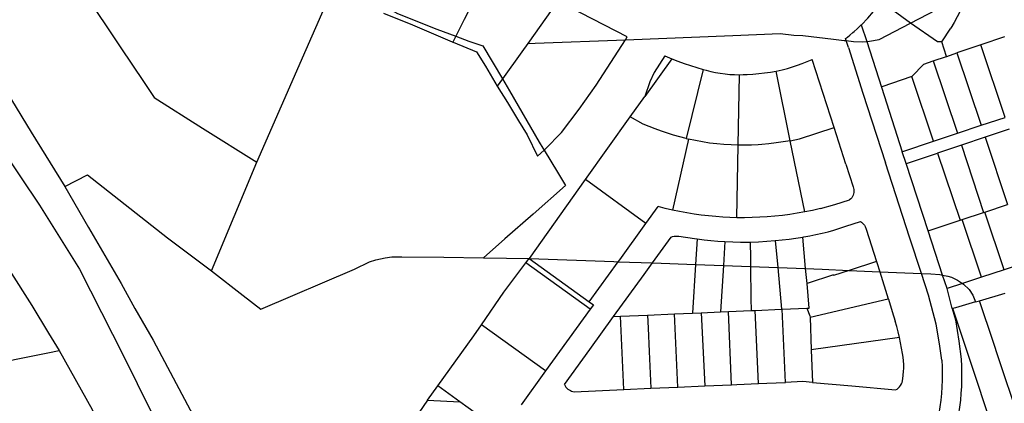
# Model space of a CAD drawing. Header units: inches. Extents: x 210911 to 224988, y 571697 to 586201.
# Tile 275 of 301: x 221613 to 221967, y 584890 to 585029. Entities that reach past the tile are written whole.
import ezdxf

# ---------------------------------------------------------------- set-up
doc = ezdxf.new("R2010")
doc.units = ezdxf.units.IN
doc.header["$MEASUREMENT"] = 0

msp = doc.modelspace()

# ---------------------------------------------------------------- linework, layer by layer
for points in [[(221782.627, 585047.363), (221773.101, 585028.704), (221770.033, 585022.621)], [(221593.155, 585027.017), (221625.562, 585036.134), (221636.106, 585038.832), (221649.583, 585018.476), (221657.758, 585006.364), (221661.654, 585000.529), (221678.979, 584989.523), (221698.563, 584977.349)], [(221698.563, 584977.349), (221716.201, 585017.899), (221725.338, 585038.701)], [(221933.571, 585027.346), (221952.219, 585037.109), (221953.825, 585038.061)], [(221954.192, 585037.901), (221953.315, 585035.777), (221952.379, 585033.679), (221951.384, 585031.608), (221950.33, 585029.566), (221949.219, 585027.555), (221948.052, 585025.576)], [(221745.078, 585033.056), (221749.15, 585030.761), (221763.215, 585025.146), (221770.033, 585022.621)], [(221806.714, 585035.207), (221795.944, 585019.974)], [(221831.009, 585021.377), (221831.682, 585022.428), (221806.714, 585035.207)], [(221915.837, 585026.678), (221915.863, 585026.702), (221918.181, 585029.13), (221920.197, 585031.473), (221921.977, 585033.819), (221922.883, 585035.096)], [(221933.571, 585027.346), (221922.883, 585035.096)], [(221744.007, 585030.956), (221754.481, 585026.685), (221761.18, 585023.908), (221768.808, 585020.552), (221768.959, 585020.492)], [(221593.155, 585027.017), (221610.296, 584999.751), (221617.389, 584988.08), (221629.509, 584968.5)], [(221910.413, 585021.047), (221910.187, 585021.756), (221910.854, 585022.239), (221911.72, 585022.964), (221912.86, 585023.918), (221913.325, 585024.307), (221914.417, 585025.337), (221915.333, 585026.202), (221915.837, 585026.678)], [(221915.837, 585026.678), (221917.862, 585020.719)], [(221917.862, 585020.719), (221918.772, 585020.815), (221922.33, 585021.46), (221933.571, 585027.346)], [(221944.796, 585020.587), (221943.209, 585020.588), (221933.571, 585027.346)], [(221944.796, 585020.587), (221948.052, 585025.576)], [(221770.033, 585022.621), (221768.959, 585020.492)], [(221770.033, 585022.621), (221774.798, 585020.858), (221779.774, 585019.215)], [(221795.944, 585019.974), (221798.573, 585020.098), (221831.009, 585021.377)], [(221801.805, 584981.659), (221802.155, 584981.977), (221808.041, 584988.005), (221814.421, 584996.384), (221820.543, 585005.019), (221831.009, 585021.377)], [(221831.009, 585021.377), (221869.63, 585022.901), (221886.727, 585023.585), (221891.623, 585022.963), (221894.865, 585022.908), (221905.802, 585021.605), (221909.637, 585021.141)], [(221967.311, 585022.369), (221958.824, 585019.505)], [(221768.959, 585020.492), (221769.109, 585020.433), (221777.541, 585017.031), (221780.688, 585011.798), (221784.957, 585004.651), (221784.983, 585004.609)], [(221779.774, 585019.215), (221786.86, 585007.234)], [(221795.944, 585019.974), (221793.838, 585016.995), (221786.86, 585007.234)], [(221909.637, 585021.141), (221910.413, 585021.047)], [(221910.413, 585021.047), (221912.988, 585020.735), (221916.294, 585020.554), (221917.862, 585020.719)], [(221911.19, 585018.601), (221910.413, 585021.047)], [(221911.19, 585018.601), (221916.41, 585002.163)], [(221917.862, 585020.719), (221923.07, 585004.317)], [(221946.478, 585015.35), (221944.796, 585020.587)], [(221958.824, 585019.505), (221950.171, 585016.602)], [(221967.571, 584993.429), (221958.824, 585019.505)], [(221845.175, 585015.602), (221841.359, 585009.562), (221839.822, 585006.232), (221837.983, 585000.927)], [(221847.669, 585014.533), (221837.983, 585000.927)], [(221845.175, 585015.602), (221847.669, 585014.533)], [(221847.669, 585014.533), (221849.892, 585013.652), (221852.136, 585012.827), (221854.4, 585012.059), (221856.683, 585011.35), (221858.984, 585010.698)], [(221941.664, 585013.742), (221946.478, 585015.35)], [(221946.478, 585015.35), (221946.58, 585015.384), (221950.171, 585016.602)], [(221950.171, 585016.602), (221958.98, 584990.639)], [(221887.427, 585010.578), (221889.257, 585011.047), (221891.071, 585011.574), (221892.867, 585012.16), (221894.643, 585012.803), (221896.397, 585013.504), (221898.128, 585014.26)], [(221906.04, 584989.744), (221898.128, 585014.26)], [(221933.992, 585008.158), (221938.336, 585012.63), (221941.664, 585013.742)], [(221941.664, 585013.742), (221950.442, 584987.7)], [(221786.86, 585007.234), (221784.983, 585004.609)], [(221786.86, 585007.234), (221789.412, 585002.919), (221800.086, 584984.46), (221801.39, 584982.336), (221801.805, 584981.659)], [(221858.984, 585010.698), (221852.879, 584985.87)], [(221858.984, 585010.698), (221860.045, 585010.418)], [(221860.045, 585010.418), (221861.724, 585009.98), (221863.418, 585009.609), (221865.126, 585009.307), (221866.845, 585009.072), (221868.572, 585008.907), (221870.304, 585008.811), (221872.039, 585008.784)], [(221871.575, 584983.407), (221872.039, 585008.784)], [(221872.039, 585008.784), (221873.413, 585008.811), (221874.786, 585008.883)], [(221874.786, 585008.883), (221876.884, 585009), (221878.977, 585009.182), (221881.064, 585009.427), (221883.143, 585009.735), (221885.211, 585010.107)], [(221885.211, 585010.107), (221887.427, 585010.578)], [(221890.277, 584985.025), (221885.211, 585010.107)], [(221933.992, 585008.158), (221923.287, 585004.42), (221923.07, 585004.317)], [(221941.852, 584984.829), (221933.992, 585008.158)], [(221784.983, 585004.609), (221788.687, 584998.725), (221792.557, 584992.196), (221795.71, 584987.083), (221799.412, 584979.482), (221801.805, 584981.659)], [(221923.07, 585004.317), (221930.589, 584981.064)], [(221832.735, 584993.555), (221837.983, 585000.927)], [(221916.41, 585002.163), (221924.525, 584977.078)], [(221816.705, 584971.035), (221832.735, 584993.555)], [(221839.63, 584990.12), (221837.37, 584990.95), (221832.735, 584993.555)], [(221958.98, 584990.639), (221967.571, 584993.429)], [(221852.879, 584985.87), (221850.62, 584986.407), (221848.378, 584987.013), (221846.156, 584987.688), (221843.956, 584988.431), (221841.78, 584989.242), (221839.63, 584990.12)], [(221890.277, 584985.025), (221893.653, 584985.718), (221906.04, 584989.744)], [(221910.306, 584976.525), (221906.04, 584989.744)], [(221950.442, 584987.7), (221958.98, 584990.639)], [(221941.852, 584984.829), (221950.442, 584987.7)], [(221960.43, 584986.256), (221951.851, 584983.405)], [(221969.023, 584989.144), (221968.994, 584989.134), (221960.43, 584986.256)], [(221960.43, 584986.256), (221968.384, 584962.057)], [(221853.736, 584985.58), (221847.922, 584960.08)], [(221852.879, 584985.87), (221853.736, 584985.58)], [(221871.575, 584983.407), (221869.004, 584983.488), (221866.437, 584983.646), (221863.876, 584983.88), (221861.323, 584984.191), (221858.781, 584984.578), (221856.251, 584985.041), (221853.736, 584985.58)], [(221871.157, 584957.299), (221871.575, 584983.407)], [(221878.787, 584983.574), (221876.385, 584983.453), (221873.98, 584983.397), (221871.575, 584983.407)], [(221880.102, 584983.674), (221878.787, 584983.574)], [(221890.277, 584985.025), (221887.747, 584984.593), (221885.206, 584984.223), (221882.658, 584983.917), (221880.102, 584983.674)], [(221895.523, 584959.377), (221890.277, 584985.025)], [(221930.589, 584981.064), (221930.781, 584981.128), (221941.852, 584984.829)], [(221951.851, 584983.405), (221943.292, 584980.496)], [(221951.851, 584983.405), (221959.81, 584959.191)], [(221606.752, 584982.234), (221620.344, 584961.802), (221634.72, 584938.768), (221650.542, 584907.6), (221665.348, 584877.694), (221674.599, 584860.229), (221688.499, 584831.786), (221698.614, 584811.976), (221725.29, 584756.008), (221745.28, 584717.124), (221770.117, 584665.644)], [(221801.805, 584981.659), (221806.668, 584973.742), (221809.48, 584968.921), (221797.881, 584958.533), (221787.675, 584949.736), (221780.011, 584942.857)], [(221931.977, 584976.798), (221930.589, 584981.064)], [(221931.977, 584976.798), (221932.106, 584976.835), (221943.292, 584980.496)], [(221943.292, 584980.496), (221951.396, 584956.379)], [(221682.205, 584938.222), (221698.563, 584977.349)], [(221910.306, 584976.525), (221912.92, 584968.41)], [(221937.46, 584937.25), (221933.218, 584950.362), (221924.525, 584977.078)], [(221939.874, 584952.528), (221931.977, 584976.798)], [(221629.509, 584968.5), (221637.589, 584972.698), (221666.456, 584950.097), (221682.205, 584938.222)], [(221629.509, 584968.5), (221638.031, 584953.83), (221649.727, 584933.659), (221654.651, 584924.651), (221661.235, 584913.17), (221675.624, 584886.081), (221683.873, 584870.475), (221687.521, 584862.734), (221700.253, 584837.038), (221716.45, 584803.74)], [(221796.527, 584942.683), (221816.705, 584971.035)], [(221838.395, 584955.197), (221816.705, 584971.035)], [(221912.92, 584968.41), (221913.067, 584967.926), (221913.157, 584967.428), (221913.188, 584966.922), (221913.162, 584966.417), (221913.077, 584965.918)], [(221913.077, 584965.918), (221912.917, 584965.414), (221912.687, 584964.937), (221912.391, 584964.499), (221912.036, 584964.107), (221911.629, 584963.769)], [(221594.775, 584961.592), (221617.668, 584925.709), (221623.59, 584915.733), (221627.44, 584909.48)], [(221838.395, 584955.197), (221842.819, 584961.324)], [(221847.922, 584960.08), (221845.363, 584960.673), (221842.819, 584961.324)], [(221901.16, 584960.574), (221906.295, 584962.058), (221911.629, 584963.769)], [(221960.267, 584959.344), (221968.384, 584962.057)], [(221863.581, 584957.73), (221860.951, 584957.974), (221858.328, 584958.277), (221855.712, 584958.639), (221853.104, 584959.06), (221850.507, 584959.541), (221847.922, 584960.08)], [(221871.157, 584957.299), (221868.628, 584957.381), (221866.103, 584957.525), (221863.581, 584957.73)], [(221882.052, 584957.644), (221879.333, 584957.451), (221876.609, 584957.329), (221873.883, 584957.278), (221871.157, 584957.299)], [(221895.523, 584959.377), (221892.846, 584958.907), (221890.159, 584958.499), (221887.463, 584958.152), (221884.761, 584957.867), (221882.052, 584957.644)], [(221901.16, 584960.574), (221898.349, 584959.941), (221895.523, 584959.377)], [(221952.141, 584956.628), (221959.81, 584959.191)], [(221959.81, 584959.191), (221960.267, 584959.344)], [(221967.218, 584938.537), (221960.267, 584959.344)], [(221828.477, 584941.465), (221828.972, 584942.146), (221838.395, 584955.197)], [(221895.179, 584950.427), (221897.371, 584950.795), (221899.553, 584951.223), (221901.722, 584951.709), (221903.877, 584952.253), (221906.016, 584952.856), (221908.139, 584953.516), (221910.243, 584954.233)], [(221910.243, 584954.233), (221915.526, 584955.914)], [(221915.526, 584955.914), (221915.935, 584955.648), (221916.311, 584955.337), (221916.648, 584954.984), (221916.942, 584954.595), (221917.188, 584954.174)], [(221917.188, 584954.174), (221917.643, 584953.187)], [(221939.874, 584952.528), (221951.396, 584956.379)], [(221951.396, 584956.379), (221952.141, 584956.628)], [(221959.1, 584935.928), (221952.141, 584956.628)], [(221847.497, 584950.352), (221848.022, 584950.524), (221848.563, 584950.638), (221849.113, 584950.692), (221849.666, 584950.686), (221850.215, 584950.619)], [(221850.215, 584950.619), (221855.922, 584949.771)], [(221917.643, 584953.187), (221921.309, 584941.536)], [(221945.068, 584936.683), (221939.874, 584952.528)], [(221840.757, 584941.009), (221847.497, 584950.352)], [(221855.922, 584949.771), (221856.816, 584949.652)], [(221856.816, 584949.652), (221856.234, 584940.435)], [(221856.816, 584949.652), (221859.306, 584949.355), (221861.801, 584949.105), (221864.3, 584948.901), (221866.802, 584948.743)], [(221866.802, 584948.743), (221866.251, 584940.064)], [(221866.802, 584948.743), (221869.634, 584948.619), (221872.469, 584948.554), (221875.304, 584948.549)], [(221875.304, 584948.549), (221875.874, 584948.56)], [(221875.874, 584948.56), (221878.891, 584948.66), (221881.905, 584948.832), (221884.914, 584949.074)], [(221875.874, 584948.56), (221875.962, 584942.844), (221875.997, 584939.703)], [(221884.914, 584949.074), (221887.394, 584949.325), (221889.868, 584949.623), (221892.337, 584949.969), (221894.798, 584950.362)], [(221884.914, 584949.074), (221885.789, 584939.34)], [(221894.798, 584950.362), (221895.179, 584950.427)], [(221895.843, 584938.967), (221894.798, 584950.362)], [(221682.205, 584938.222), (221693.665, 584929.334), (221699.91, 584924.396), (221733.68, 584938.785), (221739.011, 584941.468), (221741.297, 584942.174), (221744.6, 584942.882), (221747.078, 584943.206), (221750.638, 584943.216), (221765.703, 584943.068), (221780.011, 584942.857)], [(221779.255, 584918.713), (221787.355, 584930.485), (221795.288, 584941.036)], [(221780.011, 584942.857), (221796.527, 584942.683)], [(221795.288, 584941.036), (221796.491, 584942.635)], [(221818.37, 584924.342), (221795.288, 584941.036)], [(221796.491, 584942.635), (221796.527, 584942.683)], [(221796.491, 584942.635), (221818.012, 584927.07)], [(221796.527, 584942.683), (221826.921, 584941.523), (221828.477, 584941.465)], [(221818.012, 584927.07), (221828.477, 584941.465)], [(221826.813, 584921.734), (221837.751, 584936.842), (221840.757, 584941.009)], [(221828.477, 584941.465), (221840.757, 584941.009)], [(221840.757, 584941.009), (221856.234, 584940.435)], [(221856.234, 584940.435), (221855.13, 584922.971)], [(221856.234, 584940.435), (221866.251, 584940.064)], [(221866.251, 584940.064), (221865.196, 584923.41)], [(221866.251, 584940.064), (221875.997, 584939.703)], [(221921.309, 584941.536), (221911.47, 584938.332)], [(221921.309, 584941.536), (221921.424, 584941.172), (221922.467, 584937.862)], [(221975.316, 584941.278), (221967.218, 584938.537)], [(221875.997, 584939.703), (221885.789, 584939.34)], [(221875.997, 584939.703), (221876.126, 584928.205), (221876.197, 584923.891)], [(221885.789, 584939.34), (221895.843, 584938.967)], [(221885.789, 584939.34), (221887.135, 584924.368)], [(221895.843, 584938.967), (221901.809, 584938.746), (221911.47, 584938.332)], [(221896.33, 584933.663), (221895.843, 584938.967)], [(221911.47, 584938.332), (221905.882, 584936.513), (221905.812, 584936.73), (221896.33, 584933.663)], [(221911.47, 584938.332), (221922.467, 584937.862)], [(221922.467, 584937.862), (221937.46, 584937.25)], [(221922.467, 584937.862), (221925.557, 584928.056)], [(221937.46, 584937.25), (221940.843, 584937.076), (221944.085, 584936.894), (221945.068, 584936.683)], [(221944.748, 584905.975), (221944.009, 584911.924), (221942.817, 584918.99), (221940.007, 584929.378), (221937.46, 584937.25)], [(221946.674, 584931.786), (221945.068, 584936.683)], [(221945.068, 584936.683), (221947.011, 584936.267), (221948.22, 584935.953), (221950.449, 584934.815), (221952.176, 584933.62)], [(221967.218, 584938.537), (221959.1, 584935.928)], [(221896.25, 584924.766), (221897.143, 584924.804), (221896.33, 584933.663)], [(221952.176, 584933.62), (221946.674, 584931.786)], [(221959.1, 584935.928), (221952.176, 584933.62)], [(221952.176, 584933.62), (221952.551, 584933.36), (221954.655, 584931.46), (221955.933, 584929.367), (221956.942, 584927.015)], [(221948.557, 584924.577), (221946.674, 584931.786)], [(221958.398, 584927.438), (221967.631, 584930.121)], [(221818.012, 584927.07), (221819.541, 584925.964), (221818.37, 584924.342)], [(221897.415, 584921.465), (221925.557, 584928.056)], [(221925.557, 584928.056), (221925.597, 584927.932), (221926.993, 584923.544), (221928.003, 584920.08)], [(221956.942, 584927.015), (221949.75, 584924.924), (221948.787, 584924.644)], [(221956.942, 584927.015), (221958.398, 584927.438)], [(221963.406, 584912.366), (221958.398, 584927.438)], [(221818.37, 584924.342), (221802.345, 584902.148)], [(221829.329, 584921.844), (221838.923, 584922.263)], [(221838.923, 584922.263), (221848.726, 584922.691)], [(221838.923, 584922.263), (221839.193, 584917.598)], [(221848.726, 584922.691), (221855.13, 584922.971)], [(221849.845, 584896.322), (221848.726, 584922.691)], [(221855.13, 584922.971), (221858.299, 584923.109)], [(221858.299, 584923.109), (221865.196, 584923.41)], [(221858.299, 584923.109), (221859.542, 584896.752)], [(221865.196, 584923.41), (221868.114, 584923.538)], [(221868.114, 584923.538), (221876.197, 584923.891)], [(221869.202, 584897.18), (221868.114, 584923.538)], [(221876.197, 584923.891), (221877.665, 584923.955)], [(221877.665, 584923.955), (221887.135, 584924.368)], [(221878.913, 584897.623), (221877.665, 584923.955)], [(221887.135, 584924.368), (221887.391, 584924.379)], [(221887.391, 584924.379), (221896.25, 584924.766)], [(221888.603, 584898.045), (221887.391, 584924.379)], [(221896.25, 584924.766), (221897.396, 584922.007), (221897.415, 584921.465)], [(221948.787, 584924.644), (221948.557, 584924.577)], [(221948.557, 584924.577), (221949.662, 584920.492), (221950.94, 584912.917), (221951.75, 584906.395)], [(221962.354, 584883.79), (221955.603, 584904.136), (221948.787, 584924.644)], [(221763.554, 584896.77), (221776.536, 584914.762), (221779.255, 584918.713)], [(221802.345, 584902.148), (221779.255, 584918.713)], [(221809.112, 584897.237), (221818.218, 584909.853), (221826.813, 584921.734)], [(221826.813, 584921.734), (221829.329, 584921.844)], [(221830.477, 584895.463), (221829.329, 584921.844)], [(221897.415, 584921.465), (221897.833, 584909.717)], [(221929.578, 584914.194), (221929.108, 584916.171), (221928.583, 584918.133), (221928.003, 584920.08)], [(221839.193, 584917.598), (221839.578, 584909.096)], [(221929.578, 584914.194), (221897.833, 584909.717)], [(221930.615, 584908.383), (221930.323, 584910.329), (221929.977, 584912.267), (221929.578, 584914.194)], [(221972.353, 584885.413), (221965.096, 584907.28), (221963.406, 584912.366)], [(221569.936, 584897.948), (221574.37, 584898.79), (221623.42, 584908.68), (221627.44, 584909.48)], [(221627.44, 584909.48), (221639.37, 584888.32), (221652.53, 584860.73)], [(221839.578, 584909.096), (221840.187, 584895.894)], [(221897.833, 584909.717), (221898.249, 584898.017)], [(221930.518, 584898.025), (221930.768, 584899.305), (221930.951, 584900.596), (221931.065, 584901.896), (221931.112, 584903.199), (221931.09, 584904.503), (221930.999, 584905.804), (221930.841, 584907.099), (221930.615, 584908.383)], [(221944.748, 584905.975), (221944.868, 584903.577), (221944.917, 584901.177), (221944.896, 584898.777), (221944.804, 584896.378), (221944.642, 584893.983), (221944.41, 584891.593), (221944.109, 584889.212), (221943.737, 584886.84), (221943.296, 584884.48)], [(221951.75, 584906.395), (221951.865, 584903.925), (221951.914, 584901.452), (221951.898, 584898.979), (221951.816, 584896.508), (221951.668, 584894.039), (221951.455, 584891.575), (221951.177, 584889.118), (221950.834, 584886.669), (221950.426, 584884.23)], [(221802.345, 584902.148), (221793.548, 584889.946)], [(221869.202, 584897.18), (221871.134, 584897.266), (221878.913, 584897.623)], [(221878.913, 584897.623), (221881.907, 584897.76), (221888.603, 584898.045)], [(221898.249, 584898.017), (221894.776, 584898.308), (221888.603, 584898.045)], [(221898.249, 584898.017), (221912.387, 584896.804), (221928.177, 584895.32)], [(221928.177, 584895.32), (221928.692, 584895.645), (221929.164, 584896.028), (221929.589, 584896.463), (221929.959, 584896.946), (221930.271, 584897.469), (221930.518, 584898.025)], [(221759.84, 584891.622), (221763.554, 584896.77)], [(221771.498, 584891.043), (221763.554, 584896.77)], [(221809.112, 584897.237), (221809.333, 584896.76), (221809.619, 584896.32), (221809.964, 584895.923), (221810.361, 584895.579), (221810.802, 584895.294)], [(221810.802, 584895.294), (221811.237, 584895.056), (221811.697, 584894.872), (221812.176, 584894.744), (221812.667, 584894.673)], [(221812.667, 584894.673), (221830.477, 584895.463)], [(221830.477, 584895.463), (221840.187, 584895.894)], [(221840.187, 584895.894), (221849.845, 584896.322)], [(221849.845, 584896.322), (221859.542, 584896.752)], [(221859.542, 584896.752), (221869.202, 584897.18)], [(221759.84, 584891.622), (221752.3, 584880.577), (221744.264, 584869.182), (221742.303, 584866.19), (221741.543, 584865.299), (221740.912, 584863.836), (221741.362, 584862.439), (221741.621, 584860.915), (221742.711, 584857.805), (221744.055, 584855.14), (221746.418, 584851.526), (221748.207, 584848.608), (221750.761, 584845.057), (221755.868, 584838.337), (221764.232, 584826.861), (221764.388, 584826.627)], [(221759.84, 584891.622), (221771.498, 584891.043)], [(221786.528, 584880.207), (221771.498, 584891.043)]]:
    msp.add_lwpolyline(points)

doc.saveas('drawing.dxf')
